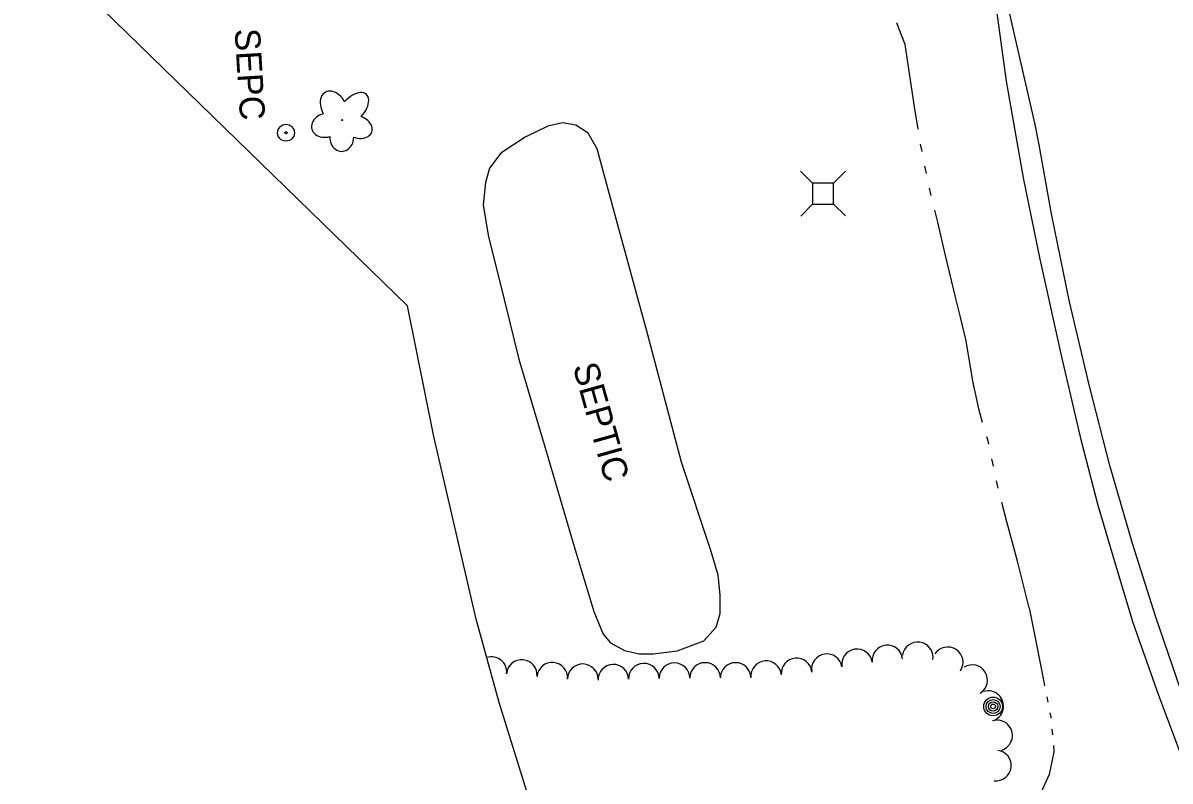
# Model space of a CAD drawing. Extents: x 589250 to 1188077, y 162953 to 363065.
# Drawn here: x 592859.8 to 593132.8, y 164702.7 to 164883.1 of the extents above; entities that cross this region are included whole.
import ezdxf

# ---------------------------------------------------------------- set-up
doc = ezdxf.new("R2010")
doc.units = 0
for name, color, linetype in [('E_LAND_TreeLine_P', 7, 'Continuous'), ('E_LAND_Vegetation', 7, 'Continuous'), ('E_MAP_Limits', 7, 'Continuous'), ('E_MISCPROP', 7, 'Continuous'), ('E_MISCPROP_Septic', 7, 'Continuous'), ('E_MISCPROP_Septic_Dash', 7, 'Continuous'), ('E_MISCPROP_Text', 7, 'Continuous'), ('E_RDWY', 7, 'Continuous'), ('E_RDWY_Gravel', 7, 'Continuous'), ('E_UTL_AG_Bold', 7, 'Continuous'), ('E_WTR_FlowLine', 7, 'Continuous')]:
    doc.layers.add(name, color=color, linetype=linetype)

msp = doc.modelspace()

# ---------------------------------------------------------------- linework, layer by layer
at = {"layer": 'E_LAND_TreeLine_P'}
for centre, start, end in [((593065.52, 164731.43), 6.1136, 186.1136), ((593072.76, 164732.16), 352.2546, 172.2546), ((592971.27, 164728.67), 353.6362, 107.7376), ((593051.12, 164729.35), 9.0159, 189.0159), ((593058.31, 164730.49), 9.0159, 189.0159), ((593079.9, 164730.99), 326.8294, 146.8294), ((592978.51, 164727.96), 354.987, 174.987), ((592985.76, 164727.33), 354.987, 174.987), ((592993.03, 164726.95), 358.6442, 178.6442), ((593000.3, 164726.84), 1.9513, 181.9513), ((593007.58, 164727.09), 1.9513, 181.9513), ((593014.85, 164727.21), 0.5795, 180.5795), ((593022.13, 164727.26), 359.9764, 179.9764), ((593029.41, 164727.26), 359.9764, 179.9764), ((593036.67, 164727.69), 5.2139, 185.2139), ((593043.91, 164728.35), 5.2139, 185.2139), ((593085.72, 164726.75), 301.8038, 121.8038), ((593089.54, 164720.55), 286.9672, 106.9672), ((593091.66, 164713.59), 286.9672, 106.9672), ((593091.38, 164706.42), 262.9845, 82.9845)]:
    msp.add_arc(centre, 3.64, start, end, dxfattribs=at)
at = {"layer": 'E_LAND_Vegetation'}
msp.add_circle((592935.74, 164860), 0.128, dxfattribs=at)
for centre, major_axis, ratio in [((592933.81, 164862.96), (2.06, -3.68), 0.691916), ((592938.32, 164862.61), (-3.19, -3.52), 0.560249), ((592932.02, 164858.8), (3.48, 0.97), 0.782863), ((592939.41, 164858.39), (-3.4, 1.25), 0.716896), ((592935.65, 164856.01), (0.07, 3.45), 0.832022)]:
    msp.add_ellipse(centre, major_axis=major_axis, ratio=ratio, start_param=1.570796, end_param=4.712389, dxfattribs=at)
at = {"layer": 'E_MAP_Limits'}
for p, q in [((592951.34, 164815.82), (592859.76, 164904.81)), ((592957.61, 164784.68), (592951.34, 164815.82)), ((592967.67, 164741.23), (592957.61, 164784.68)), ((592973.1, 164721.42), (592967.67, 164741.23)), ((592980.43, 164697.97), (592973.1, 164721.42))]:
    msp.add_line(p, q, dxfattribs=at)
at = {"layer": 'E_MISCPROP'}
for radius in [2.23, 1.67, 1.12, 0.558]:
    msp.add_circle((593090.7, 164720.48), radius, dxfattribs=at)
at = {"layer": 'E_MISCPROP_Septic'}
for radius in [2, 0.25]:
    msp.add_circle((592922.38, 164857), radius, dxfattribs=at)
at = {"layer": 'E_MISCPROP_Septic_Dash'}
for p, q in [((592984.67, 164858.55), (592979.34, 164855.98)), ((592988.17, 164859.33), (592984.67, 164858.55)), ((592991.35, 164858.82), (592988.17, 164859.33)), ((592994.29, 164856.91), (592991.35, 164858.82)), ((592979.34, 164855.98), (592973.49, 164852.16)), ((592996.42, 164853.16), (592994.29, 164856.91)), ((593000.33, 164838.8), (592996.42, 164853.16)), ((592973.49, 164852.16), (592970.86, 164848.59)), ((592970.86, 164848.59), (592969.86, 164845.12)), ((592969.86, 164845.12), (592969.31, 164839.83)), ((592969.31, 164839.83), (592970.49, 164832.62)), ((593008.53, 164808.92), (593000.33, 164838.8)), ((592970.49, 164832.62), (592974.35, 164817.29)), ((592974.35, 164817.29), (592977.77, 164803.12)), ((593016.49, 164778.61), (593008.53, 164808.92)), ((592977.77, 164803.12), (592984.45, 164780.69)), ((592984.45, 164780.69), (592990.99, 164758.55)), ((593023.6, 164757.33), (593016.49, 164778.61)), ((592990.99, 164758.55), (592995.62, 164743.08)), ((593025.25, 164751.71), (593023.6, 164757.33)), ((593025.75, 164747.05), (593025.25, 164751.71)), ((593025.72, 164742.63), (593025.75, 164747.05)), ((592995.62, 164743.08), (592997.9, 164737.7)), ((593024.78, 164739.35), (593025.72, 164742.63)), ((592997.9, 164737.7), (592999.64, 164735.64)), ((593021.81, 164736.12), (593024.78, 164739.35)), ((592999.64, 164735.64), (593002.97, 164733.83)), ((593015.47, 164733.74), (593021.81, 164736.12)), ((593002.97, 164733.83), (593006.43, 164733.03)), ((593006.43, 164733.03), (593009.8, 164733.04)), ((593009.8, 164733.04), (593015.47, 164733.74))]:
    msp.add_line(p, q, dxfattribs=at)
at = {"layer": 'E_RDWY'}
for p, q in [((593095.78, 164880.37), (593089.87, 164907.17)), ((593100.74, 164858.98), (593095.78, 164880.37)), ((593101.65, 164854.1), (593100.74, 164858.98)), ((593104.63, 164837.71), (593101.65, 164854.1)), ((593108.86, 164816.76), (593104.63, 164837.71)), ((593113.63, 164796.7), (593108.86, 164816.76)), ((593118.52, 164777.82), (593113.63, 164796.7)), ((593123.88, 164759.22), (593118.52, 164777.82)), ((593129.43, 164741.71), (593123.88, 164759.22)), ((593136.25, 164721.82), (593129.43, 164741.71))]:
    msp.add_line(p, q, dxfattribs=at)
at = {"layer": 'E_RDWY_Gravel'}
for p, q in [((593093.89, 164869.26), (593091.53, 164886.61)), ((593097.97, 164846.28), (593093.89, 164869.26)), ((593101.89, 164826.95), (593097.97, 164846.28)), ((593107.06, 164803.71), (593101.89, 164826.95)), ((593111.74, 164783.62), (593107.06, 164803.71)), ((593115.74, 164768.27), (593111.74, 164783.62)), ((593119.9, 164754.09), (593115.74, 164768.27)), ((593124.05, 164740.36), (593119.9, 164754.09)), ((593130.16, 164723.09), (593124.05, 164740.36)), ((593137.04, 164704.7), (593130.16, 164723.09))]:
    msp.add_line(p, q, dxfattribs=at)
at = {"layer": 'E_UTL_AG_Bold'}
for p, q in [((593047.72, 164845), (593044.88, 164847.82)), ((593052.72, 164845.02), (593055.53, 164847.86)), ((593052.72, 164845.02), (593047.72, 164845)), ((593047.72, 164845), (593047.74, 164840)), ((593052.74, 164840.02), (593052.72, 164845.02)), ((593047.74, 164840), (593044.92, 164837.16)), ((593047.74, 164840), (593052.74, 164840.02)), ((593052.74, 164840.02), (593055.58, 164837.21))]:
    msp.add_line(p, q, dxfattribs=at)
at = {"layer": 'E_WTR_FlowLine'}
for p, q in [((593068.31, 164881.62), (593067.8, 164883.12)), ((593069.75, 164877.98), (593068.31, 164881.62)), ((593070.72, 164871.62), (593069.75, 164877.98)), ((593071.99, 164863.14), (593070.72, 164871.62)), ((593072.87, 164857.82), (593071.99, 164863.14)), ((593073.52, 164853.87), (593073.45, 164854.3)), ((593073.78, 164852.55), (593073.52, 164853.87)), ((593074.83, 164847.29), (593074.48, 164849.04)), ((593075.96, 164842.05), (593075.53, 164843.79)), ((593077.52, 164835.7), (593076.81, 164838.59)), ((593079.36, 164827.79), (593077.52, 164835.7)), ((593081.84, 164817.57), (593079.36, 164827.79)), ((593082.84, 164813.4), (593081.84, 164817.57)), ((593084.25, 164807.51), (593082.84, 164813.4)), ((593085.88, 164797.86), (593084.25, 164807.51)), ((593087.36, 164790.96), (593085.88, 164797.86)), ((593088.21, 164788.09), (593087.36, 164790.96)), ((593089.51, 164783.66), (593089.22, 164784.66)), ((593089.67, 164782.93), (593089.51, 164783.66)), ((593090.77, 164777.69), (593090.4, 164779.44)), ((593091.81, 164772.74), (593091.5, 164774.19)), ((593091.88, 164772.45), (593091.81, 164772.74)), ((593093.93, 164764.39), (593092.76, 164768.98)), ((593096.48, 164755.07), (593093.93, 164764.39)), ((593099.3, 164743.93), (593096.48, 164755.07)), ((593099.3, 164743.93), (593101.06, 164735.19)), ((593101.06, 164735.19), (593102.76, 164726.36)), ((593102.76, 164726.36), (593102.96, 164725.36)), ((593103.47, 164722.8), (593103.73, 164721.52)), ((593104.24, 164718.96), (593104.44, 164717.95)), ((593104.44, 164717.95), (593104.46, 164717.67)), ((593104.69, 164715.07), (593104.81, 164713.77)), ((593105.04, 164711.17), (593105.17, 164709.65)), ((593105.17, 164709.65), (593104.08, 164704.3)), ((593104.08, 164704.3), (593100.49, 164696.48))]:
    msp.add_line(p, q, dxfattribs=at)

# ---------------------------------------------------------------- texts
at = {"layer": 'E_MISCPROP_Text'}
for s, rotation, p in [('SEPC', 273.4776, (592910.15, 164881.63)), ('SEPTIC', 285.6649, (592990.61, 164801.39))]:
    msp.add_text(s, height=6, rotation=rotation, dxfattribs=at).set_placement(p)

doc.saveas('drawing.dxf')
